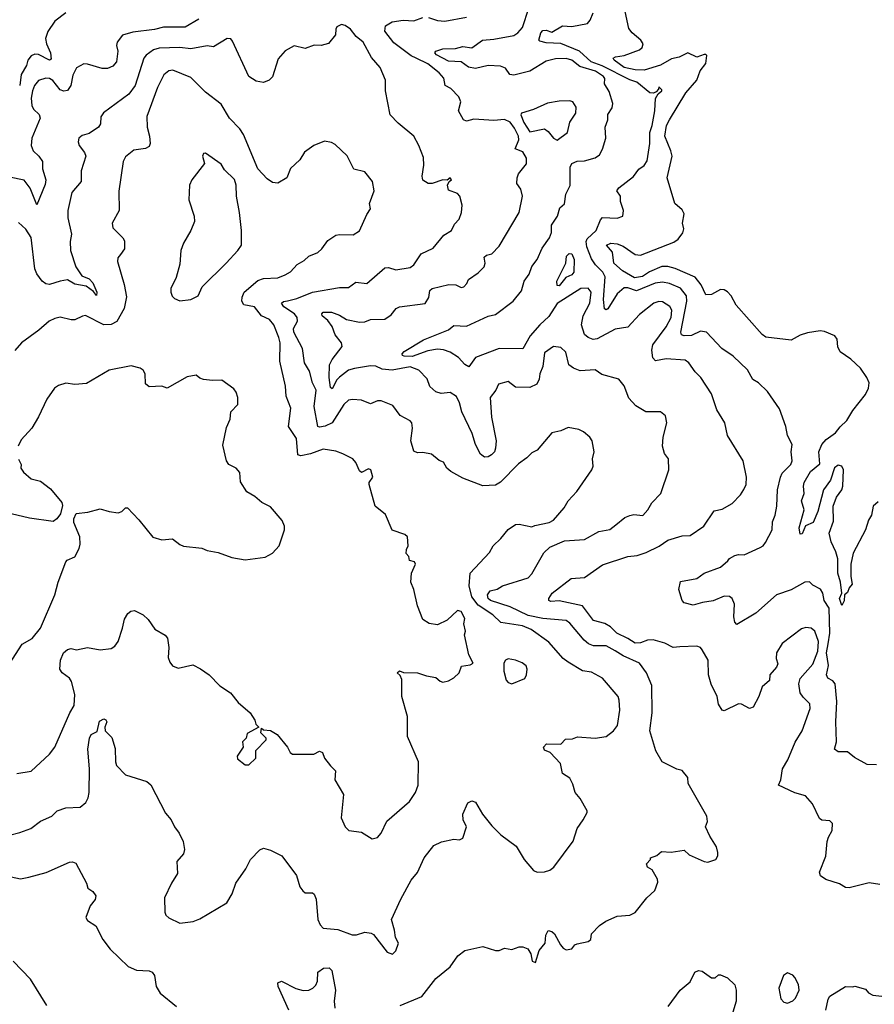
# Model space of a CAD drawing. Extents: x 1268547 to 1425625, y 515768 to 616754.
# Tile 439 of 507: x 1387941 to 1392654, y 566907 to 572338. Entities that reach past the tile are written whole.
import ezdxf

# ---------------------------------------------------------------- set-up
doc = ezdxf.new("R2010")
doc.units = 0

msp = doc.modelspace()

# ---------------------------------------------------------------- linework, layer by layer
at = {"layer": '0CON10XD'}
for points in [[(1390395, 570435.8), (1390361.2, 570475), (1390314.6, 570504.6), (1390277.6, 570517.6), (1390245, 570520), (1390192.4, 570512.4), (1390105, 570480.6), (1390061.7, 570481.7), (1390052, 570485), (1390050.8, 570495), (1390061.9, 570508.1), (1390167.3, 570572.7), (1390305, 570627.1), (1390335, 570650.8), (1390405, 570646.9), (1390525, 570702.1), (1390565, 570711.1), (1390661.8, 570785), (1390707.3, 570842.7), (1390723.7, 570896.3), (1390751.1, 570935), (1390765, 570975.8), (1390794, 571016), (1390821.7, 571078.3), (1390862.3, 571135), (1390874.3, 571165), (1390874.5, 571205), (1390906.7, 571255), (1390919.4, 571300.6), (1390945, 571322.5), (1390952, 571375), (1390976.4, 571423.6), (1390976.2, 571525), (1390985, 571544.4), (1391015, 571556.9), (1391055, 571560), (1391115, 571576.9), (1391137.8, 571592.2), (1391155.4, 571624.6), (1391172.9, 571685), (1391170.4, 571745), (1391184.3, 571785), (1391184.5, 571815), (1391208.1, 571851.9), (1391211.7, 571875), (1391192.4, 571942.4), (1391165.8, 571985), (1391166.9, 572013.1), (1391159.6, 572025), (1391116.1, 572055), (1391029.3, 572079.3), (1390985, 572114.3), (1390955, 572124.4), (1390895, 572122.4), (1390845, 572110), (1390755, 572053.3), (1390665, 572031.6), (1390644.4, 572035), (1390620, 572070), (1390591.9, 572081.9), (1390524.7, 572084.7), (1390455, 572068.2), (1390416.8, 572076.8), (1390375, 572105.2), (1390305, 572110), (1390240, 572145), (1390230.8, 572155), (1390236.2, 572165), (1390275, 572177.9), (1390345, 572180), (1390385, 572191.1), (1390435, 572183.2), (1390494, 572226), (1390555, 572230.3), (1390665, 572250.8), (1390687.7, 572265), (1390713.2, 572295), (1390748.9, 572401.1)], [(1392675, 569678), (1392647.5, 569655), (1392638.1, 569605), (1392622.4, 569577.6), (1392605, 569523.3), (1392536.9, 569395), (1392523.6, 569335), (1392524.2, 569265.8), (1392531.8, 569225), (1392514.6, 569205), (1392505, 569179.2), (1392489.2, 569165), (1392486.7, 569133.3), (1392475, 569106.7), (1392461, 569145), (1392474.5, 569175), (1392467.3, 569235), (1392452.8, 569285), (1392453.4, 569365), (1392442.4, 569402.4), (1392415, 569458), (1392405.6, 569505), (1392427.8, 569572.2), (1392427.1, 569655), (1392445.9, 569705), (1392474.4, 569745), (1392480.5, 569765), (1392484.4, 569854.4), (1392473.8, 569875), (1392455, 569880), (1392435, 569865.6), (1392411.4, 569798.6), (1392373.3, 569745), (1392342, 569625), (1392315.7, 569565), (1392275, 569546), (1392255, 569501.2), (1392245, 569500), (1392238.8, 569535), (1392266.7, 569635), (1392251.3, 569685), (1392267.5, 569725), (1392262.9, 569765), (1392266.9, 569785), (1392301.1, 569845), (1392352.4, 569887.6), (1392347.5, 569955), (1392363.8, 569995), (1392387.4, 570022.6), (1392440, 570060), (1392465, 570091.4), (1392502.4, 570127.6), (1392535, 570182), (1392605, 570271.2), (1392620.8, 570305), (1392625.7, 570335), (1392613.3, 570365), (1392576.6, 570416.6), (1392525, 570466), (1392465, 570506.2), (1392453.2, 570533.2), (1392449.2, 570575), (1392436.2, 570595), (1392378.5, 570618.5), (1392355, 570621.8), (1392285, 570611.3), (1392245, 570597.3), (1392195, 570569.6), (1392055, 570587.3), (1392035, 570600.9), (1391892.5, 570762.5), (1391864.7, 570815), (1391845, 570836.7), (1391825, 570848.5), (1391805, 570849.4), (1391755, 570822.8), (1391725, 570821.1), (1391698.9, 570875), (1391665, 570918.7), (1391555.6, 570965.6), (1391515, 570977.5), (1391482.5, 570977.5), (1391413.3, 570946.7), (1391375, 570921.1), (1391332, 570915), (1391265, 570952.5), (1391217.8, 570995), (1391210, 571055), (1391176.7, 571095), (1391200, 571105), (1391235, 571102.5), (1391269.1, 571089.1), (1391335, 571042.5), (1391365, 571039.2), (1391548.9, 571111.1), (1391571.9, 571128.1), (1391598.1, 571161.9), (1391602.7, 571185), (1391595.6, 571215), (1391605, 571267.5), (1391595, 571289.2), (1391554.4, 571325), (1391512.1, 571465), (1391538.7, 571585), (1391532.2, 571615), (1391498.4, 571695), (1391508, 571755), (1391524.9, 571785.1), (1391614.6, 571935.4), (1391674.7, 572005), (1391694.2, 572055.8), (1391725, 572097.1), (1391730, 572140), (1391725, 572146.9), (1391715, 572146), (1391675, 572130.9), (1391625, 572155.8), (1391578, 572132), (1391535, 572122.1), (1391475, 572086.4), (1391385, 572060.3), (1391335, 572062), (1391275, 572074.8), (1391218.8, 572115), (1391213.8, 572125), (1391226.1, 572133.9), (1391275, 572141.4), (1391358.5, 572171.5), (1391373.3, 572185), (1391378.9, 572205), (1391365.6, 572225), (1391317.8, 572265), (1391299.4, 572289.4), (1391268.8, 572435)], [(1388195, 572375.6), (1388135, 572330), (1388096.3, 572273.7), (1388083.3, 572235), (1388088.1, 572205), (1388111.9, 572155), (1388115, 572121.2), (1388105, 572115.6), (1388045.6, 572145.6), (1388025, 572148.4), (1388005, 572138.9), (1387986.6, 572115), (1387978.8, 572085), (1387949.7, 572035), (1387941, 571975)], [(1389786.5, 570413.5), (1389755, 570405.4), (1389704.2, 570365.8), (1389689.1, 570350.9), (1389665, 570302.5), (1389655, 570308.8), (1389648.2, 570365), (1389650, 570435), (1389665, 570464.4), (1389720, 570535), (1389716, 570555), (1389680.4, 570600.4), (1389664.6, 570645), (1389639.7, 570679.7), (1389609.4, 570705), (1389606.9, 570715), (1389615, 570724.5), (1389660, 570725), (1389705, 570709.1), (1389744, 570685), (1389815, 570669.1), (1389845, 570671.5), (1389875, 570684.4), (1389955, 570685.6), (1389989.8, 570710.2), (1390017.5, 570745), (1390036.1, 570753.9), (1390177.2, 570772.8), (1390196.9, 570805), (1390203.6, 570845), (1390215, 570855.6), (1390307.5, 570877.5), (1390345.7, 570875.7), (1390375, 570860), (1390390, 570865), (1390407, 570883), (1390416.7, 570905), (1390468.7, 570941.3), (1390501.5, 570975), (1390507.5, 570995), (1390501.5, 571028.5), (1390515, 571040), (1390545, 571045.8), (1390585, 571088.8), (1390695.7, 571275), (1390714.5, 571365.5), (1390705, 571402.9), (1390683.1, 571435), (1390684, 571465), (1390692.2, 571487.8), (1390735, 571542.5), (1390735.2, 571575.2), (1390715, 571609.1), (1390674, 571625), (1390693.3, 571675), (1390691.6, 571695), (1390670, 571740), (1390645, 571773.5), (1390615, 571788.2), (1390555, 571782.5), (1390445, 571789.2), (1390405, 571778.8), (1390387.5, 571785), (1390361.4, 571835), (1390373.1, 571885), (1390362.4, 571912.4), (1390318.3, 571958.3), (1390288, 571975), (1390280.8, 572015), (1390253.6, 572045), (1390191.2, 572095), (1390128.1, 572125), (1390099.2, 572139.2), (1390005, 572210.7), (1389955.4, 572275), (1389958.6, 572305), (1389995, 572326.2), (1390055, 572336.2), (1390115, 572332.7), (1390165, 572350.8)], [(1390195, 572349.6), (1390245, 572333.8), (1390285, 572329.6), (1390405, 572352)], [(1391846.2, 569353.8), (1391855, 569365.6), (1391885, 569382), (1391905, 569388), (1391936.4, 569386.4), (1392025, 569426.5), (1392040, 569435), (1392054.4, 569455), (1392090.6, 569525), (1392092.3, 569567.7), (1392107.1, 569605), (1392116.5, 569655), (1392119.1, 569745), (1392135.5, 569815), (1392145, 569837.5), (1392194, 569885), (1392200.8, 569905), (1392195.5, 569955), (1392200.6, 569995), (1392175.5, 570045), (1392166.4, 570095), (1392131.2, 570191.2), (1392065, 570286.9), (1392015, 570334.2), (1391984, 570354), (1391955, 570407.1), (1391875, 570482.9), (1391812.9, 570525), (1391727.5, 570615), (1391695, 570620), (1391645, 570595.4), (1391605, 570593.9), (1391590.5, 570600.5), (1391587.7, 570615), (1391620, 570785), (1391618.1, 570815), (1391585, 570857.5), (1391525, 570882.9), (1391485, 570889.5), (1391444.7, 570884.7), (1391341.7, 570841.7), (1391295, 570858.8), (1391275, 570858.4), (1391235, 570826.5), (1391185, 570742.8), (1391175, 570737.7), (1391165, 570743.1), (1391160.3, 570795), (1391169.9, 570919.9), (1391156.7, 570945), (1391115.6, 570985.6), (1391095, 571019.1), (1391068.5, 571085), (1391064.2, 571115), (1391071, 571129), (1391120, 571175), (1391144.3, 571235), (1391155, 571247.5), (1391235, 571242.5), (1391266.2, 571255), (1391270, 571285), (1391254.1, 571335.9), (1391253.3, 571365), (1391233.9, 571393.9), (1391245, 571411.2), (1391326.1, 571473.9), (1391355, 571513.8), (1391385, 571534), (1391400.8, 571559.2), (1391416.5, 571655), (1391415.3, 571715), (1391428.9, 571755), (1391443.3, 571835), (1391446.2, 571903.8), (1391461.7, 571928.3), (1391482.5, 571945), (1391481.7, 571951.7), (1391465, 571967.5), (1391463.3, 571955), (1391450, 571940), (1391436.6, 571933.4), (1391415, 571934.6), (1391345, 571993.4), (1391305, 572006.9), (1391153.9, 572083.9), (1391091.7, 572105), (1391028.1, 572165), (1390925, 572207.7), (1390845, 572211.2), (1390809.5, 572219.5), (1390804, 572225), (1390814.3, 572265), (1390825, 572278.9), (1390845, 572280), (1390875, 572269.5), (1390935, 572304.6), (1390985, 572301), (1391072, 572318), (1391087.1, 572335), (1391103.5, 572376.5)], [(1388929.6, 572340.4), (1388853.8, 572296.2), (1388735, 572297.1), (1388685, 572283.5), (1388565, 572270), (1388507.6, 572252.4), (1388478.2, 572215), (1388475.5, 572195), (1388481.5, 572165), (1388475.4, 572105), (1388455, 572082.5), (1388425, 572069.5), (1388395, 572068.9), (1388315, 572093.5), (1388295, 572094.4), (1388255, 572072.5), (1388235, 572032), (1388222.4, 571975), (1388205, 571947.1), (1388185, 571944.1), (1388165, 571952), (1388123.2, 572003.2), (1388105, 572013.5), (1388085, 572015.3), (1388045, 572002.7), (1388023.5, 571975), (1388011.7, 571945), (1388004.7, 571905), (1388008.6, 571865), (1388017.3, 571845), (1388049.1, 571815), (1388054.6, 571795), (1388007.8, 571685), (1388004.3, 571645), (1388015.5, 571615.5), (1388047.5, 571585), (1388067.3, 571555), (1388066.4, 571515), (1388084.4, 571455), (1388081.7, 571428.3), (1388035, 571317.5), (1387999.5, 571409.5), (1387965, 571452.3), (1387885, 571469.5)], [(1390211.1, 569941.1), (1390165, 569950.6), (1390135, 569949.2), (1390115, 569958.8), (1390098.2, 570015), (1390107.9, 570085), (1390104.3, 570115), (1390095, 570125.6), (1390040, 570155), (1389999.1, 570209.1), (1389935, 570236), (1389915, 570236), (1389875, 570218.9), (1389825, 570239.6), (1389776.4, 570243.6), (1389755, 570238.5), (1389729.1, 570215), (1389664.6, 570115), (1389625, 570095.3), (1389595, 570090), (1389585, 570094.3), (1389564.7, 570205), (1389576, 570295), (1389556.5, 570335), (1389540, 570400), (1389511.2, 570445), (1389500, 570525), (1389452.8, 570615), (1389451.1, 570635), (1389472.1, 570675), (1389471.3, 570695), (1389456.7, 570715), (1389398.4, 570755), (1389384.6, 570775), (1389395, 570783.3), (1389417, 570787), (1389469.2, 570800.8), (1389555, 570834.7), (1389705, 570860.9), (1389755, 570860.6), (1389795, 570890.5), (1389855, 570883.8), (1389955, 570970), (1389975, 570970.8), (1390015, 570958.8), (1390095, 570971.9), (1390113.7, 570986.3), (1390155, 571045.8), (1390221.5, 571078.5), (1390280.3, 571149.7), (1390322, 571175), (1390338.9, 571211.1), (1390365, 571238), (1390377.7, 571275), (1390381.5, 571315), (1390368.8, 571365), (1390355, 571378.8), (1390305, 571397.5), (1390300, 571425), (1390310, 571445), (1390322.5, 571455), (1390315, 571466.2), (1390297.5, 571452.5), (1390275, 571454), (1390215, 571434.2), (1390194.1, 571434.1), (1390165, 571453.8), (1390160.5, 571475), (1390169.1, 571535), (1390167.3, 571577.3), (1390141.2, 571645), (1390115.4, 571695.4), (1390027.8, 571767.8), (1389984, 571814), (1389958.6, 571945), (1389958.8, 572005), (1389928.8, 572075), (1389880.3, 572130.3), (1389835, 572213.8), (1389795.8, 572245), (1389765, 572285.7), (1389735, 572306), (1389715, 572311.2), (1389690.5, 572299.5), (1389683.8, 572285), (1389682.5, 572255), (1389643.6, 572206.4), (1389603.6, 572196.4), (1389565, 572196.7), (1389515, 572180), (1389455, 572193.3), (1389405, 572166), (1389367, 572123), (1389335, 572023.3), (1389316.7, 572005), (1389285, 571992.5), (1389245, 571998.6), (1389204, 572024), (1389115, 572218.8), (1389105, 572232), (1389085.8, 572234.2), (1389010.7, 572189.3), (1388974.3, 572194.3), (1388885, 572176.8), (1388825, 572184.2), (1388709.4, 572180.6), (1388678.5, 572171.5), (1388638.3, 572141.7), (1388626.1, 572125), (1388578.1, 571975), (1388542.2, 571927.8), (1388402.5, 571825), (1388387.9, 571802.1), (1388386.7, 571763.3), (1388375, 571746), (1388325, 571710), (1388285, 571700), (1388267.5, 571685), (1388263.8, 571665), (1388268.8, 571645), (1388298.8, 571605), (1388306.2, 571585), (1388279.4, 571505), (1388280, 571445), (1388229.1, 571385), (1388206.2, 571285), (1388205.9, 571245), (1388226.2, 571155), (1388219.4, 571115), (1388220.9, 571065), (1388250.4, 570975), (1388283.8, 570925), (1388325, 570908.2), (1388345, 570887.5), (1388366.7, 570835), (1388365, 570817.5), (1388348.3, 570838.3), (1388308.1, 570868.1), (1388245, 570879.8), (1388205, 570902.5), (1388163.4, 570896.6), (1388105, 570878), (1388085, 570882), (1388065, 570896), (1388035, 570935.7), (1388024.2, 570964.2), (1388005, 571135.8), (1387975, 571183.3), (1387935, 571219.2)], [(1388508.5, 568981.5), (1388519.2, 569030.8), (1388537, 569063), (1388553.8, 569076.2), (1388575, 569080), (1388622.5, 569055), (1388649.4, 569029.4), (1388686.8, 568976.8), (1388743, 568943), (1388757, 568927), (1388764, 568875), (1388760.7, 568820.7), (1388768.6, 568795), (1388783.4, 568773.4), (1388815, 568760.8), (1388895, 568780), (1388938.3, 568758.3), (1388986.2, 568725), (1389045, 568663.8), (1389103.8, 568625), (1389145, 568572.5), (1389212.5, 568515), (1389237.5, 568475), (1389243, 568453), (1389260, 568435), (1389195, 568400), (1389190, 568375), (1389170, 568355), (1389172.5, 568325), (1389140, 568275), (1389141.7, 568261.7), (1389185, 568227.5), (1389205, 568227.5), (1389242.5, 568265), (1389242.5, 568307.5), (1389300, 568365), (1389300, 568375), (1389270, 568405), (1389275, 568430), (1389285, 568420), (1389325, 568417.5), (1389360, 568395), (1389417.5, 568325), (1389433.3, 568295), (1389445, 568286.7), (1389563, 568287), (1389595, 568302.5), (1389610, 568295), (1389622.5, 568265), (1389655, 568222.5), (1389682.5, 568195), (1389678.8, 568145), (1389725.8, 568065), (1389714, 567935), (1389736.2, 567885), (1389756.1, 567866.1), (1389825.8, 567855.8), (1389885, 567820), (1389915, 567826.7), (1389935, 567851.2), (1389965, 567917.5), (1390090, 568025), (1390123.8, 568075), (1390138, 568115), (1390140.8, 568245), (1390080, 568385), (1390079.2, 568495), (1390048.6, 568605), (1390048.3, 568698.3), (1390040, 568720), (1390022.5, 568735), (1390035, 568746.7), (1390057, 568737), (1390135, 568736.2), (1390185, 568718.8), (1390235, 568710), (1390258.8, 568688.8), (1390274, 568684), (1390305, 568691.4), (1390335, 568707.5), (1390363.8, 568735), (1390377, 568773), (1390425, 568778.8), (1390441.7, 568788.3), (1390417.5, 568835), (1390393.3, 568945), (1390400, 568965), (1390390, 569005), (1390396.2, 569035), (1390375, 569073.3), (1390355, 569080), (1390297.5, 569025), (1390245, 569000), (1390198.3, 569008.3), (1390165, 569030), (1390134.2, 569105), (1390114.2, 569195), (1390097.5, 569235), (1390101.2, 569285), (1390123.3, 569335), (1390118.3, 569348.3), (1390090, 569355), (1390087, 569377), (1390073, 569393), (1390073.3, 569415), (1390083.8, 569436.2), (1390078.8, 569485), (1390065, 569498.8), (1389995, 569522.5), (1389957.9, 569607.9), (1389902, 569655), (1389868.6, 569775), (1389868, 569785), (1389888, 569815), (1389876.7, 569855), (1389865, 569860), (1389825, 569841.2), (1389815, 569848.8), (1389795, 569896.2), (1389778.8, 569915), (1389722.5, 569942.5), (1389685, 569958.1), (1389615, 569970), (1389545, 569942.5), (1389491.7, 569931.7), (1389475, 569937.5), (1389467.7, 570027.7), (1389424.2, 570095), (1389436.5, 570195), (1389411.2, 570261.2), (1389406.4, 570316.4), (1389375.8, 570455), (1389377.5, 570555), (1389370.3, 570585), (1389342.5, 570655), (1389318.6, 570685), (1389273.8, 570705), (1389236, 570755), (1389177.5, 570765), (1389165.8, 570785), (1389167, 570807), (1389178.5, 570835), (1389255, 570898.8), (1389285, 570910.6), (1389365, 570913.8), (1389405, 570930), (1389435, 570947.1), (1389472, 570988), (1389510.5, 571009.5), (1389535.6, 571034.4), (1389585, 571054), (1389608, 571075), (1389640, 571120), (1389685, 571148.8), (1389705, 571153.8), (1389779.3, 571150.7), (1389815, 571173.8), (1389855, 571263.3), (1389875.8, 571295), (1389870, 571325), (1389895.7, 571395), (1389885.8, 571445), (1389845, 571499.2), (1389783, 571513), (1389746.3, 571586.3), (1389680.3, 571650.3), (1389661.3, 571661.3), (1389621.5, 571668.5), (1389563.3, 571645), (1389511.7, 571608.3), (1389486.7, 571565), (1389435, 571516.7), (1389413.3, 571465), (1389365, 571436.7), (1389335, 571440), (1389305, 571461.2), (1389254.4, 571515), (1389175.5, 571705), (1389155.3, 571735.3), (1389098.1, 571795), (1389051.7, 571871.7), (1388965, 571938.2), (1388885, 572019.6), (1388785, 572060), (1388764, 572056), (1388735.3, 572034.7), (1388700.4, 571965), (1388641.9, 571805), (1388644.5, 571745), (1388657.3, 571695), (1388660, 571655), (1388655, 571638), (1388635, 571627.3), (1388571.4, 571618.6), (1388525, 571580.8), (1388511.4, 571555), (1388487.3, 571392.7), (1388490, 571285), (1388451.2, 571215), (1388455, 571190), (1388510, 571135), (1388518.3, 571118.3), (1388518.6, 571075), (1388496.7, 571043.3), (1388482.5, 571025), (1388480, 571005), (1388517.9, 570877.9), (1388530.9, 570809.1), (1388517.3, 570745), (1388476.4, 570673.6), (1388445, 570656.8), (1388405, 570654.1), (1388304.4, 570705.6), (1388286.8, 570703.2), (1388245, 570682.5), (1388225, 570681.8), (1388165, 570696.9), (1388135, 570690.6), (1388104.5, 570675.5), (1388046.7, 570625), (1387950.8, 570555), (1387915, 570514)], [(1390905, 571673.5), (1390961.5, 571715), (1390975, 571773.3), (1391006.9, 571823.1), (1391009.6, 571855), (1390991.1, 571885), (1390975, 571889.8), (1390915, 571888.2), (1390852.4, 571877.6), (1390775, 571842.2), (1390707.5, 571822.5), (1390705, 571812.5), (1390720.5, 571770.5), (1390755, 571720), (1390835, 571735.4), (1390855, 571720.5), (1390884.1, 571684.1), (1390905, 571673.5)], [(1388825, 570787.5), (1388885, 570794.2), (1388924.5, 570815.5), (1388947.1, 570865), (1389080.4, 570995), (1389144.6, 571065), (1389164.5, 571095), (1389164.3, 571175.7), (1389153.5, 571275), (1389136.5, 571365), (1389135.5, 571425), (1389125, 571456), (1389070.5, 571510.5), (1389051.7, 571541.7), (1388965, 571602.5), (1388955, 571600), (1388950, 571585), (1388960, 571545), (1388890, 571455), (1388878.1, 571425), (1388872.9, 571345), (1388902.9, 571255), (1388904.3, 571225), (1388885, 571176.2), (1388844.4, 571105.6), (1388830, 571065), (1388825, 570990), (1388804.5, 570915.5), (1388774, 570856), (1388773.8, 570835), (1388782.6, 570812.6), (1388795, 570800), (1388825, 570787.5)], [(1390915, 570869.4), (1390905, 570872.5), (1390903.2, 570895), (1390952.2, 570995), (1390957, 571033), (1390971.7, 571048.3), (1390985, 571046.5), (1390999.4, 571015), (1390997.6, 570945), (1390985, 570931.1), (1390953.1, 570916.9), (1390915, 570869.4)], [(1392685, 567567.5), (1392625, 567576.9), (1392515, 567550), (1392495, 567550.6), (1392461.2, 567571.2), (1392385.8, 567595), (1392356.7, 567615), (1392351.9, 567635), (1392386.5, 567723.5), (1392394.6, 567805.4), (1392400.6, 567829.4), (1392420.8, 567865), (1392422.5, 567905), (1392408.3, 567918.3), (1392365, 567921.9), (1392351.1, 567931.1), (1392312.2, 568012.2), (1392275, 568057.5), (1392215, 568072.9), (1392126.2, 568115), (1392138.6, 568145), (1392146.7, 568205), (1392176.7, 568255), (1392217, 568353), (1392255.6, 568415), (1392299.3, 568539.3), (1392297.5, 568565), (1392260.5, 568600.5), (1392244.8, 568624.8), (1392237.4, 568675), (1392245, 568703.3), (1392315, 568784), (1392341.8, 568855), (1392345, 568908.6), (1392325.8, 568965.8), (1392305, 568982.5), (1392276.2, 568986.2), (1392252.4, 568977.6), (1392145, 568897.5), (1392113.8, 568845), (1392113.3, 568815), (1392121.2, 568785), (1392114.2, 568765.8), (1392077.5, 568725), (1392075, 568692.5), (1392035, 568658.8), (1392017.5, 568605), (1391985, 568546.2), (1391965, 568538), (1391921.7, 568561.7), (1391905, 568563.8), (1391825, 568525.8), (1391815, 568530), (1391795, 568563.3), (1391786.4, 568605), (1391753.2, 568673.2), (1391740, 568725), (1391737.5, 568805), (1391705, 568861.9), (1391694.6, 568874.6), (1391675, 568882.2), (1391581.3, 568878.7), (1391545, 568874.6), (1391498.5, 568898.5), (1391435, 568917.5), (1391403.8, 568916.2), (1391365, 568900), (1391335, 568898.2), (1391295.3, 568925.3), (1391234, 568955), (1391198.5, 568988.5), (1391167.6, 569007.6), (1391105, 569024.4), (1391044.7, 569104.7), (1390915, 569132.9), (1390869.7, 569129.7), (1390858.8, 569135), (1390858, 569145), (1390877.5, 569175), (1390981.2, 569255), (1391055, 569261.9), (1391155, 569331.8), (1391295, 569376.2), (1391346.7, 569383.3), (1391395, 569398.4), (1391466.7, 569433.3), (1391515, 569467.9), (1391595, 569491.1), (1391637.5, 569492.5), (1391713.8, 569545), (1391771.2, 569628.8), (1391815, 569638), (1391869.7, 569670.3), (1391915, 569716.7), (1391935, 569746.7), (1391946.6, 569773.4), (1391948.2, 569815), (1391930, 569905), (1391844, 570045), (1391830, 570115), (1391785.8, 570185.8), (1391755, 570274), (1391697.1, 570365), (1391665.9, 570395.9), (1391630, 570445), (1391610.2, 570460.2), (1391505, 570468), (1391446.7, 570456.7), (1391432.3, 570472.3), (1391426.2, 570515), (1391433.1, 570545), (1391505, 570643.8), (1391532.9, 570695), (1391536.8, 570735), (1391525.7, 570755.7), (1391485, 570781.3), (1391465, 570782.8), (1391437.5, 570775), (1391358.1, 570711.9), (1391295, 570642.9), (1391225, 570630.5), (1391125, 570577.5), (1391103.9, 570573.9), (1391075, 570585.3), (1391055, 570602.1), (1391039.5, 570655), (1391047.6, 570705), (1391085.3, 570775), (1391092.5, 570835), (1391075, 570856.9), (1391035, 570855.6), (1390905, 570771.9), (1390859.7, 570700.3), (1390808.8, 570655), (1390756.6, 570595), (1390715, 570523.1), (1390585.8, 570524.2), (1390455.3, 570474.8), (1390417.1, 570422.9), (1390395, 570435.8)], [(1390039.1, 566900.9), (1390159.4, 566950.6), (1390235, 567050), (1390315, 567114.3), (1390356.4, 567173.6), (1390395, 567203.3), (1390495, 567226), (1390565, 567203.3), (1390585, 567203.3), (1390615, 567216.2), (1390655, 567210), (1390695, 567223.3), (1390715, 567223.3), (1390743, 567213), (1390760, 567185), (1390767.5, 567145), (1390785, 567137.5), (1390806.1, 567203.9), (1390838.8, 567245), (1390841.7, 567288.3), (1390855, 567313.3), (1390875, 567308.8), (1390890, 567295), (1390923.8, 567235), (1390937.3, 567217.3), (1390955, 567208), (1390985, 567212.5), (1391002.5, 567235), (1391015, 567241.2), (1391075, 567252.5), (1391090, 567265), (1391093.6, 567296.4), (1391138.3, 567341.7), (1391172.5, 567365), (1391235, 567393.3), (1391305, 567398.8), (1391335, 567413.3), (1391398.8, 567495), (1391442.9, 567535), (1391459.4, 567580.6), (1391457.9, 567597.9), (1391428.3, 567648.3), (1391403.6, 567663.6), (1391398.3, 567681.7), (1391420, 567705), (1391420, 567715), (1391455, 567727.5), (1391480.5, 567749.5), (1391533, 567747), (1391605, 567757.5), (1391632.3, 567732.3), (1391715, 567694), (1391735, 567691.2), (1391780, 567705), (1391791.2, 567725), (1391791.2, 567745), (1391783.8, 567775), (1391746, 567835), (1391723.3, 567885), (1391733.3, 567915), (1391730, 567945), (1391626.7, 568125), (1391625, 568157.5), (1391595, 568196.7), (1391565, 568203.8), (1391483.6, 568243.6), (1391448.8, 568305), (1391416.1, 568416.1), (1391428.5, 568515), (1391426.5, 568665), (1391396.8, 568735), (1391358.6, 568788.6), (1391268.4, 568828.4), (1391225, 568856.2), (1391175, 568884), (1391105, 568884.5), (1391077.8, 568895), (1391054.2, 568915), (1390975, 569010), (1390955, 569024.8), (1390825, 569035.5), (1390745, 569052), (1390645, 569098.7), (1390536.9, 569135), (1390525, 569145.6), (1390520, 569165), (1390535, 569186.9), (1390574, 569196), (1390603.9, 569216.1), (1390745, 569258.8), (1390765, 569281.8), (1390832.2, 569397.8), (1390865, 569428.9), (1390945, 569463.4), (1391055, 569471.5), (1391135, 569514.2), (1391195, 569526.7), (1391228.2, 569551.8), (1391278.6, 569591.4), (1391305, 569603.5), (1391328.1, 569608.1), (1391376.6, 569603.4), (1391405, 569633.8), (1391426.6, 569673.4), (1391475.8, 569725), (1391520, 569855), (1391518, 569915), (1391496.1, 569946.1), (1391486, 569985), (1391489.2, 570035), (1391510, 570115), (1391502.7, 570152.7), (1391475, 570175.7), (1391394.5, 570174.5), (1391338.5, 570208.5), (1391299.8, 570249.8), (1391275, 570318.8), (1391245, 570356), (1391151.3, 570381.3), (1391115, 570405.8), (1391031.2, 570401.2), (1390995, 570415.8), (1390970, 570435), (1390951.9, 570505), (1390925, 570530), (1390885, 570536), (1390835, 570501.4), (1390825.6, 570425), (1390808.5, 570385), (1390804.7, 570355.3), (1390792, 570328), (1390755, 570310), (1390675, 570311.4), (1390635, 570342.5), (1390581.7, 570328.3), (1390566.2, 570295), (1390536, 570255), (1390542.3, 570145), (1390567.8, 570015), (1390565.3, 569974.7), (1390559.2, 569955), (1390542.8, 569937.2), (1390525, 569926.7), (1390505, 569924.7), (1390481.4, 569941.4), (1390454.4, 569994.4), (1390436.3, 570056.3), (1390379.3, 570175), (1390367.2, 570225), (1390349.5, 570259.5), (1390315, 570281.5), (1390265, 570276.9), (1390235, 570285.5), (1390202.2, 570315), (1390187.7, 570357.7), (1390142.2, 570405), (1390095, 570423.2), (1389994.8, 570404.8), (1389940.3, 570410.3), (1389905, 570426.9), (1389875, 570428.9), (1389786.5, 570413.5)], [(1387884.5, 568785), (1387955, 568894.3), (1388010.6, 568925), (1388055, 568982.1), (1388135.4, 569165), (1388153.6, 569235), (1388195, 569347.5), (1388203, 569357), (1388244.5, 569375.5), (1388268.7, 569421.3), (1388274.3, 569445), (1388272, 569485), (1388240, 569565), (1388240, 569585), (1388252.5, 569615), (1388317.7, 569622.3), (1388385, 569640.8), (1388435, 569624.5), (1388485, 569618.5), (1388504.6, 569625.4), (1388525, 569646), (1388535, 569646.2), (1388598.9, 569578.9), (1388675, 569483.8), (1388725, 569468.8), (1388784.1, 569474.1), (1388823.4, 569443.4), (1388845, 569434.2), (1388945, 569422.9), (1388975, 569410.6), (1389035, 569400), (1389110.9, 569370.9), (1389185, 569358.6), (1389295, 569372.9), (1389335, 569395.8), (1389371.1, 569435), (1389401.9, 569525), (1389401.4, 569545), (1389389.2, 569575), (1389325, 569651.9), (1389276, 569675), (1389237.9, 569707.9), (1389194.4, 569734.4), (1389159.1, 569789.1), (1389155, 569841.2), (1389135, 569864.2), (1389094, 569885), (1389080.8, 569905), (1389060.8, 569990.8), (1389081.7, 570088.3), (1389100.8, 570135), (1389105.6, 570175), (1389144.4, 570215), (1389143.5, 570255), (1389135, 570283.8), (1389121.9, 570301.9), (1389055, 570350), (1389005, 570347.5), (1388954.1, 570354.1), (1388935, 570360), (1388915, 570376.7), (1388865, 570368), (1388755, 570306.2), (1388725, 570316), (1388655, 570312.5), (1388635, 570330), (1388632.5, 570385), (1388622.5, 570405), (1388605, 570416.7), (1388555, 570429.2), (1388435, 570404.3), (1388308.6, 570331.4), (1388245, 570326), (1388195, 570334), (1388155, 570320), (1388133.8, 570305), (1388090, 570245), (1388045, 570147.5), (1388008.8, 570085), (1387948.8, 570021.2), (1387932.1, 569985)], [(1387885, 567839.6), (1387942.5, 567855), (1388003.2, 567876.8), (1388055, 567917.5), (1388118.8, 567945), (1388147.5, 567975), (1388195, 567990), (1388275, 567994.6), (1388305, 568020.6), (1388318.2, 568045), (1388323.4, 568075), (1388325.3, 568205), (1388317.1, 568315), (1388325.9, 568374.1), (1388335.3, 568394.7), (1388367.9, 568412.1), (1388382, 568468), (1388405, 568481.5), (1388416.4, 568476.4), (1388421.1, 568465), (1388411.3, 568435), (1388412.7, 568415), (1388448.4, 568378.4), (1388467.1, 568317.1), (1388469.6, 568245), (1388475.5, 568225), (1388525, 568172.9), (1388642.5, 568135), (1388665, 568117.5), (1388745, 567962), (1388775.8, 567925), (1388794.3, 567885), (1388821.1, 567851.1), (1388842.9, 567805), (1388849.5, 567760.5), (1388843.6, 567736.4), (1388807.5, 567695), (1388811.7, 567628.3), (1388777.5, 567575), (1388740, 567495), (1388741.2, 567415), (1388747.7, 567397.7), (1388764.3, 567384.3), (1388825, 567354.4), (1388896.8, 567363.2), (1388935, 567379.2), (1389083.6, 567466.4), (1389113.6, 567516.4), (1389133.8, 567575), (1389188.8, 567655), (1389213.8, 567705), (1389265, 567758.8), (1389285, 567768.8), (1389325, 567758), (1389386.1, 567726.1), (1389467.6, 567617.6), (1389486, 567555), (1389502.1, 567532.1), (1389515, 567521.2), (1389555, 567521.2), (1389565, 567513.8), (1389576.1, 567486.1), (1389585.7, 567375), (1389597.1, 567345), (1389615, 567327.1), (1389695, 567318.8), (1389775, 567290), (1389799.2, 567290.8), (1389845, 567305.7), (1389879.2, 567299.2), (1389891.7, 567291.7), (1389967.5, 567195), (1389996.1, 567183.9), (1390015, 567202.5), (1390030, 567245), (1390013.3, 567275), (1390008.8, 567315), (1389991.2, 567375), (1390043, 567487), (1390099.1, 567590.9), (1390135, 567633.8), (1390171.9, 567715), (1390225, 567783.1), (1390267.2, 567802.8), (1390335, 567816.9), (1390365.9, 567814.1), (1390385, 567823.3), (1390404.2, 567885), (1390385.8, 567925), (1390385.6, 567955), (1390411.7, 568018.3), (1390435, 568028.8), (1390455, 568022.5), (1390492.7, 567955), (1390545, 567890.5), (1390595, 567842.2), (1390679.5, 567779.5), (1390723.3, 567705), (1390775, 567644.4), (1390795, 567635.7), (1390835, 567636.9), (1390865, 567647.3), (1390886.7, 567663.3), (1390992.4, 567807.6), (1391015, 567876), (1391048, 567925), (1391070, 567965), (1391070, 567975), (1391031.8, 568041.8), (1391003.3, 568075), (1390991.7, 568121.7), (1390974.1, 568154.1), (1390935, 568180), (1390923.8, 568235), (1390865.6, 568295.6), (1390835, 568308.8), (1390828.8, 568325), (1390845.9, 568344.1), (1390925, 568342), (1390951.4, 568368.6), (1390988.6, 568371.4), (1391017, 568383), (1391115, 568374.6), (1391175, 568384.6), (1391215, 568415.6), (1391237.7, 568445), (1391250.3, 568529.7), (1391247.5, 568585), (1391240.6, 568605), (1391155.4, 568705.4), (1391095, 568739.4), (1391045, 568745.8), (1390965, 568794.4), (1390938.1, 568815), (1390859.2, 568905), (1390760.8, 568975), (1390713.3, 568995), (1390595, 569012.7), (1390550.9, 569055), (1390469, 569109), (1390433.4, 569155), (1390418.8, 569215), (1390424.5, 569285), (1390531.7, 569398.3), (1390552, 569435), (1390595, 569476.2), (1390634.3, 569525.7), (1390675, 569553.8), (1390695, 569555.8), (1390765, 569540), (1390782.4, 569547.6), (1390860, 569565), (1390885, 569577.1), (1390943.3, 569645), (1390965.5, 569684.5), (1391013.8, 569735), (1391096.2, 569855), (1391103.9, 569876.1), (1391100, 569915), (1391108, 569955), (1391098, 570015), (1391085, 570036.2), (1391050, 570065), (1391025, 570077.1), (1390965, 570089.2), (1390925, 570070), (1390875, 570060), (1390795, 569964.2), (1390765, 569948.8), (1390738.4, 569921.6), (1390690.9, 569889.1), (1390593.2, 569786.8), (1390565, 569770), (1390495, 569766), (1390385, 569809.6), (1390318.6, 569845), (1390295.6, 569865), (1390277.8, 569897.8), (1390255, 569906), (1390211.1, 569941.1)], [(1387934, 569914), (1387948.8, 569885), (1387947.5, 569865), (1387962.3, 569842.3), (1388005, 569806.2), (1388055, 569792), (1388110.9, 569750.9), (1388172.9, 569675), (1388177.6, 569657.6), (1388166.7, 569613.3), (1388145.4, 569584.6), (1388125, 569570.6), (1387995, 569588.6), (1387895, 569612.5)], [(1392665, 568227.5), (1392615, 568230), (1392545, 568268.6), (1392505, 568298.8), (1392455, 568300), (1392434.4, 568314.4), (1392445.7, 568355), (1392441.5, 568465), (1392447.3, 568577.3), (1392437.9, 568675), (1392425, 568691.8), (1392396.8, 568706.8), (1392389.7, 568725), (1392400.2, 568775), (1392389.2, 568845), (1392399.6, 568895), (1392408.3, 568955), (1392405, 569091.9), (1392377.1, 569135), (1392370, 569175), (1392357.7, 569197.7), (1392315, 569218.8), (1392296.8, 569236.8), (1392270, 569235), (1392195, 569192.5), (1392114.6, 569165.4), (1392001.1, 569065), (1391895, 569002), (1391884.2, 569015), (1391878.9, 569045), (1391882.7, 569115), (1391869.5, 569145), (1391856, 569156), (1391825, 569157.5), (1391765, 569132.2), (1391706.2, 569123.8), (1391655, 569108.6), (1391605, 569121.2), (1391594.5, 569134.5), (1391576.4, 569195), (1391585, 569240), (1391675, 569256.5), (1391715.5, 569284.5), (1391805, 569317.8), (1391846.2, 569353.8)], [(1387925, 568180), (1388005, 568192.9), (1388105, 568285.8), (1388135.6, 568325), (1388217.3, 568515), (1388242.1, 568555), (1388245.2, 568615.2), (1388227.3, 568687.3), (1388215.2, 568705.2), (1388175.6, 568735), (1388161.9, 568755), (1388165.6, 568805), (1388181.9, 568845), (1388205, 568864.4), (1388225, 568870), (1388255, 568862.2), (1388315, 568874.4), (1388385, 568863.1), (1388445, 568869.4), (1388465, 568882.9), (1388485, 568908), (1388508.5, 568981.5)], [(1390655, 568674.4), (1390725.7, 568704.3), (1390736.5, 568723.5), (1390738.9, 568755), (1390733.3, 568773.3), (1390711.3, 568791.3), (1390674.2, 568805.8), (1390635, 568812), (1390620, 568805), (1390611.2, 568788.8), (1390610.8, 568745), (1390623.3, 568695), (1390635, 568681.9), (1390655, 568674.4)], [(1387895, 567610), (1387945, 567598.8), (1387991.5, 567608.5), (1388086.9, 567633.1), (1388215, 567691.2), (1388233, 567693), (1388250, 567685), (1388310, 567575), (1388317.3, 567547.3), (1388345, 567529.2), (1388360.8, 567505), (1388357.1, 567485), (1388330.5, 567449.5), (1388305.5, 567385), (1388315, 567369.5), (1388360.4, 567340.4), (1388400.4, 567265), (1388440.4, 567210.4), (1388540, 567115), (1388585, 567094.6), (1388655, 567091.9), (1388672, 567085), (1388684.2, 567065), (1388694.3, 567005), (1388715, 566967.5), (1388805.2, 566895.2)], [(1388090.4, 566900.4), (1388001.3, 567045), (1387904.7, 567144.7)], [(1389426, 566875), (1389366.9, 567005), (1389364.6, 567025.4), (1389385, 567034.2), (1389463.5, 566993.5), (1389505, 566982.9), (1389535, 566984.5), (1389557.5, 566995), (1389575, 567012.5), (1389582.7, 567035), (1389584.4, 567085), (1389615.5, 567105.5), (1389647.8, 567107.8), (1389663.2, 567093.2), (1389682.3, 566985), (1389675.4, 566925), (1389678.5, 566885)], [(1391517.3, 566895), (1391583.5, 566985), (1391638.8, 567031.2), (1391664.3, 567085), (1391685, 567093.5), (1391705, 567090.6), (1391756.4, 567053.6), (1391776.2, 567053.8), (1391795, 567070), (1391805, 567070), (1391845, 567052.5), (1391884.2, 567014.2), (1391892, 566985), (1391892, 566925), (1391867.1, 566845)], [(1392175, 566913.8), (1392204.4, 566925.6), (1392219.4, 566940.6), (1392238.5, 566985), (1392235.4, 567015.4), (1392215.5, 567055.5), (1392205, 567068), (1392175, 567081.2), (1392152.5, 567065), (1392127.5, 566995), (1392137.6, 566937.6), (1392155, 566918.8), (1392175, 566913.8)], [(1392386.4, 566875), (1392398.5, 566935), (1392407.6, 566952.4), (1392495, 567006), (1392535, 567002.5), (1392547, 567007), (1392605, 566990), (1392620.7, 566970.7), (1392645, 566957.5), (1392695, 566952.5)]]:
    msp.add_lwpolyline(points, dxfattribs=at)

doc.saveas('drawing.dxf')
